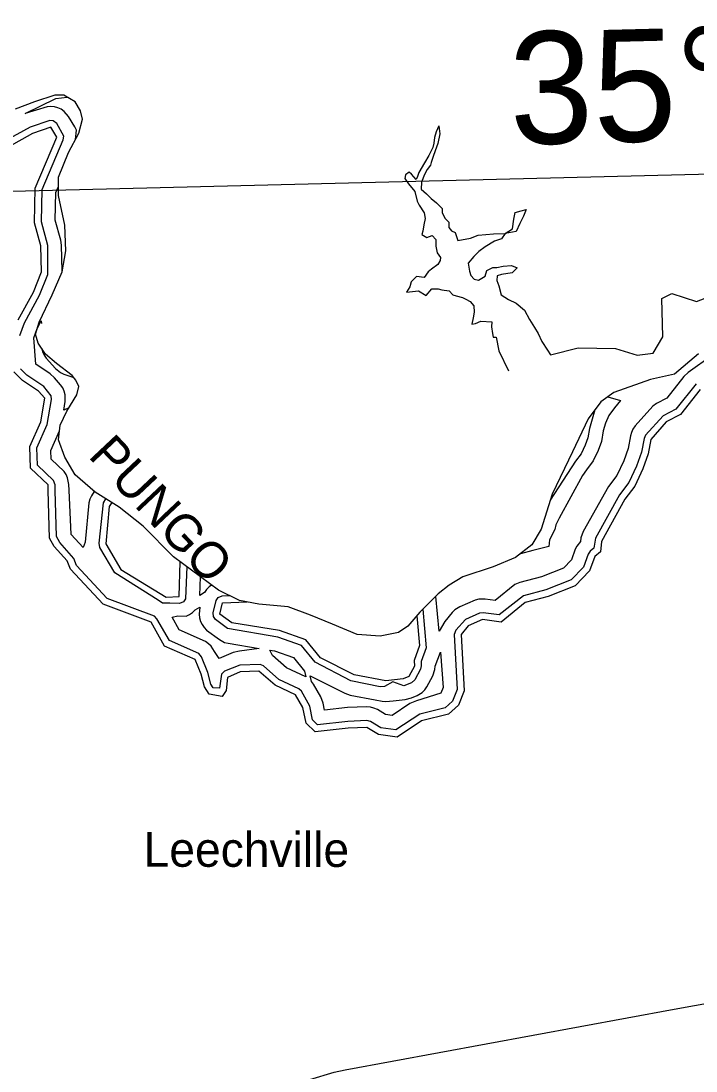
# Model space of a CAD drawing. Extents: x 2532689 to 2764727, y 536648 to 732970.
# Drawn here: x 2737297 to 2741202, y 671354 to 677428 of the extents above; entities that cross this region are included whole.
import ezdxf

# ---------------------------------------------------------------- set-up
doc = ezdxf.new("R2010")
doc.units = 0
for name, color, linetype in [('Exist Boundary Political CountyLine', 7, 'Continuous'), ('Exist Civil Demographics Community Label', 7, 'Continuous'), ('Exist Hydrographic Buffer Line', 7, 'Continuous'), ('Exist Hydrographic River Shore', 7, 'Continuous'), ('Exist Hydrographic River Shore Label', 7, 'Continuous'), ('Exist Road Primary US Attributed', 7, 'Continuous'), ('Map Preparation Longitude Latitude Label', 7, 'Continuous'), ('Map Preparation Longitude Latitude Lines', 7, 'Continuous')]:
    doc.layers.add(name, color=color, linetype=linetype)

msp = doc.modelspace()

# ---------------------------------------------------------------- linework, layer by layer
at = {"layer": 'Exist Boundary Political CountyLine'}
msp.add_lwpolyline([(2741215.4, 675502.6), (2741077.1, 675385.5), (2740938.8, 675353.5), (2740726, 675279), (2740651.6, 675225.8), (2740577.1, 675127.4), (2740486.7, 674935.8), (2740369.7, 674691), (2740305.8, 674488.8), (2740252.6, 674398.3), (2740156.9, 674323.8), (2740029.3, 674270.6), (2739853.7, 674212.1), (2739773.9, 674164.2), (2739710.1, 674113.6), (2739603.7, 674007.2), (2739534.6, 673927.4), (2739481.4, 673890.1), (2739375, 673868.8), (2739242.1, 673879.5), (2739098.4, 673938), (2738970.8, 673991.2), (2738843.1, 674039.1), (2738672.9, 674055.1), (2738561.2, 674076.4), (2738438.9, 674134.9), (2738178.3, 674329.1), (2738002.8, 674504.8), (2737864.5, 674616.5), (2737726.2, 674701.7), (2737609.2, 674802.8), (2737550.6, 674903.9), (2737513.4, 675005), (2737524.1, 675090.1), (2737561.3, 675170), (2737619.8, 675265.7), (2737630.4, 675313.6), (2737614.5, 675350.9), (2737593.2, 675377.5), (2737502.8, 675446.7), (2737439, 675499.9), (2737396.4, 675563.7), (2737380.4, 675617), (2737401.7, 675686.1), (2737476.2, 675843.1), (2737534.7, 675976.2), (2737556, 676098.6), (2737550.6, 676247.6), (2737513.4, 676417.9), (2737513.4, 676524.3), (2737571.9, 676668), (2737630.4, 676779.7), (2737651.7, 676859.6), (2737641.1, 676907.4), (2737609.2, 676960.7), (2737545.3, 676997.9), (2737492.1, 676997.9), (2737375.1, 676960.7), (2737263.4, 676918.1)], dxfattribs=at)
at = {"layer": 'Exist Hydrographic Buffer Line'}
for points in [[(2737612.8, 676741.8), (2737617.4, 676796.6), (2737608.7, 676815.5), (2737572.2, 676875.5), (2737546.8, 676905.2), (2737529.6, 676917.2), (2737510.7, 676926), (2737490.4, 676931.4), (2737469.7, 676933.2), (2737449, 676931.4), (2737321.5, 676893.4), (2737497.4, 676978.8), (2737563.3, 676987.4)], [(2737289.9, 675608.9), (2737317.2, 675682.3), (2737403.7, 675841), (2737452.7, 675962), (2737451.7, 676128.9), (2737414.8, 676266.1), (2737418.5, 676452.9), (2737541.5, 676739.8), (2737544.1, 676762.5), (2737504, 676834), (2737483.5, 676850.8), (2737462.7, 676852.6), (2737349.8, 676813.9), (2737212.2, 676738.2)], [(2737535.6, 675981.5), (2737531.6, 676131.1), (2737527.1, 676160), (2737494.9, 676276.2), (2737498.2, 676435.7), (2737513.4, 676471.2)], [(2737544.1, 675176.7), (2737552.1, 675226.2), (2737551.9, 675266.2), (2737546.4, 675286.5), (2737537.8, 675305.5), (2737525.7, 675322.6), (2737490.2, 675364.3), (2737465.2, 675386.6), (2737382, 675442.1), (2737370.3, 675595.4), (2737390.2, 675649), (2737414.3, 675693.4), (2737414.5, 675678.9)], [(2737416.6, 675533.5), (2737421.9, 675513.8), (2737430.8, 675494.9), (2737442.6, 675477.8), (2737496.2, 675417.9), (2737525.7, 675393.9), (2737544.8, 675385.1), (2737602.6, 675365.7)], [(2741296.8, 675494.9), (2741155.7, 675394.6), (2741131.3, 675371), (2741033.3, 675245.6), (2740974.3, 675214.9), (2740952.5, 675200.4), (2740850.2, 675085.3), (2740836.7, 675066.4), (2740828.1, 675047.5), (2740822.7, 675027.9), (2740809.4, 674954.9), (2740783.8, 674882.8), (2740744.6, 674799.2)], [(2739811.6, 673903.4), (2739802.8, 673878.3), (2739819.2, 673560.3), (2739793.8, 673493.8), (2739751.3, 673455.4), (2739604.1, 673418.6), (2739464.3, 673327.2), (2739379.4, 673339.3), (2739318.1, 673375.3), (2739297.8, 673380.7), (2739188.3, 673376.3), (2739012.9, 673357.3), (2738983.6, 673386.1), (2738967, 673465.3), (2738919.2, 673551), (2738904.7, 673565.5), (2738788.8, 673619.2), (2738699, 673697), (2738679.7, 673706.2), (2738563.3, 673702.4), (2738474.7, 673666.5), (2738456, 673649.9), (2738444.9, 673568.5), (2738409.3, 673569.9), (2738395.9, 673591.2), (2738378.5, 673659.9), (2738341.8, 673749.4), (2738324.8, 673768.6), (2738156, 673843.5), (2738083.4, 673970.1), (2738068.7, 673984.9), (2737794.5, 674088.1), (2737617.6, 674277.9), (2737602.2, 674318.9), (2737520.6, 674410.9), (2737501.5, 674446), (2737494.7, 674712), (2737493.7, 674745.1), (2737484.5, 674769.6), (2737391.2, 674859), (2737388.9, 674958.3), (2737448.4, 675093.9), (2737473.2, 675239), (2737471.1, 675259.1), (2737429.1, 675312.6), (2737331.3, 675379.7), (2737294.2, 675416.1)], [(2741202.5, 675329.6), (2741085.4, 675182.7), (2741011.2, 675144), (2740910.5, 675032.7), (2740901.5, 675013.6), (2740886.9, 674934.1), (2740857.8, 674852.3), (2740813.3, 674757.5), (2740759, 674686.4), (2740619.7, 674436.3), (2740610.5, 674377.8), (2740590, 674360.6), (2740578.3, 674343.8), (2740550.2, 674268.3), (2740480.1, 674195.2), (2740333.3, 674137.1), (2740203.5, 674102.8), (2740063, 673992.2), (2739971.3, 674005), (2739949.6, 674002), (2739867.6, 673965.9), (2739811.6, 673903.4)], [(2740691.4, 675254.3), (2740765.9, 675232.1), (2740729.8, 675190.4), (2740698.3, 675146.4), (2740677.8, 675102.2), (2740665.2, 675056.4), (2740654.2, 674996.3), (2740635.5, 674943.7), (2740607, 674882.7), (2740568.3, 674832.2), (2740545.9, 674797.9), (2740410, 674552.7), (2740391.7, 674512.7), (2740384.5, 674485.9), (2740353.4, 674427.5), (2740350.1, 674388.2), (2740258, 674365.4), (2740185.9, 674346.4)], [(2737573.5, 675190), (2737544.1, 675176.7)], [(2740615.8, 675178.6), (2740586.5, 675070.7), (2740576.7, 675017.1), (2740561.5, 674974.2), (2740538.3, 674924.4), (2740504.7, 674880.8), (2740358.8, 674656.5)], [(2737656.7, 674382.2), (2737586, 674458), (2737574.7, 674714.1), (2737573.7, 674747.5), (2737566.5, 674784.9), (2737557.7, 674803.9), (2737545.8, 674821), (2737470.5, 674893.9), (2737469.3, 674942.4), (2737520, 675057.7)], [(2740744.6, 674799.2), (2740695.6, 674735.1), (2740549.8, 674475.1), (2740536.5, 674437.7), (2740534.2, 674417.4), (2740511.7, 674389.9), (2740503.3, 674371.8), (2740481.1, 674311.7), (2740434.4, 674263.1), (2740308.2, 674213.2), (2740183, 674180.1), (2740153.8, 674168), (2740039.2, 674076.2), (2739982.4, 674084.2), (2739945.1, 674083.6), (2739924.8, 674078.1), (2739835.2, 674039.1), (2739806.5, 674021.2), (2739791.7, 674006.4), (2739749.3, 673953.6), (2739715, 673898.2), (2739696.2, 674099.7)], [(2737719.4, 674705.8), (2737704.5, 674681.6), (2737695.1, 674661.3), (2737689.5, 674641), (2737668.2, 674413.7), (2737656.7, 674382.2)], [(2738213.4, 674058.1), (2738156.8, 674060.4), (2738136.7, 674060.6), (2738116, 674060.8), (2738090.2, 674077), (2737840.2, 674234.9), (2737752.9, 674382.7), (2737748, 674406.4), (2737773.2, 674640.7), (2737787.1, 674664.1)], [(2737821.3, 674643.1), (2737807.6, 674620.2), (2737787.7, 674402.7), (2737874.7, 674255.2), (2738136.7, 674095), (2738211.8, 674098.1)], [(2738211.8, 674098.1), (2738217.4, 674300)], [(2738255.7, 674271.4), (2738249.3, 674084.4), (2738237.4, 674067.4), (2738213.4, 674058.1)], [(2738330.7, 674104), (2738334.3, 674212.8)], [(2738399.7, 674164.1), (2738385.5, 674154.2), (2738370.7, 674139.4), (2738358.8, 674122.3), (2738330.7, 674104)], [(2739375.3, 673576.9), (2739205.7, 673610.6), (2738998.8, 673718.3), (2738920, 673814.4), (2738782, 673862.6), (2738492.3, 673913.9), (2738422, 673965.3), (2738410.3, 673982.3), (2738408.9, 674004.8), (2738425.3, 674075.9), (2738436.9, 674092.9), (2738461.3, 674102.2), (2738504.4, 674103.6)], [(2738442.5, 673739.7), (2738415.4, 673780.2), (2738396.8, 673811.1), (2738382, 673825.9), (2738364.8, 673837.9), (2738212.2, 673906), (2738171, 673978.4), (2738203.6, 673986.7), (2738252.8, 673985.3), (2738271.7, 673994.1), (2738289.1, 674006.1), (2738303.7, 674020.9), (2738330.7, 674038), (2738327.7, 673995.9), (2738329.5, 673975.1), (2738335, 673954.9), (2738343.9, 673935.9), (2738355.7, 673918.8), (2738370.5, 673904), (2738444.9, 673849.3), (2738474.7, 673833.4), (2738495, 673828), (2738674.8, 673798.9), (2738560, 673782.3), (2738523.7, 673775.2), (2738442.5, 673739.7)], [(2739507.7, 673621.7), (2739407.9, 673611.2), (2739223.7, 673646.4), (2739029.7, 673743.6), (2738943.8, 673848.5), (2738791.7, 673901.5), (2738515.7, 673946.2), (2738447.8, 673995.9), (2738462.8, 674062.2), (2738605.3, 674068)], [(2739621.6, 674025), (2739640.6, 673802.6), (2739612.1, 673723.1), (2739612.7, 673697.8), (2739608, 673677.9), (2739575.6, 673616.2), (2739556.7, 673599.6), (2739512, 673582), (2739447.2, 673604.2), (2739400.1, 673577.8), (2739375.3, 673576.9)], [(2739586.6, 673987.4), (2739602.9, 673816.1), (2739571.7, 673729.4), (2739572.7, 673696.6), (2739540.7, 673636.2), (2739507.7, 673621.7)], [(2738944.9, 673634.8), (2738832.5, 673687), (2738751.5, 673757.4), (2738735.7, 673789), (2738762.4, 673784.7), (2738872.3, 673746.3), (2738937.1, 673667.6), (2738944.9, 673634.8)], [(2739445, 673410.8), (2739406, 673416.3), (2739358.4, 673444.3), (2739338.8, 673453.5), (2739318.5, 673458.9), (2739297.8, 673460.8), (2739185, 673456.2), (2739053.5, 673442.2), (2739045.3, 673481.6), (2739031.6, 673517.6), (2738988.5, 673591.3), (2738976.8, 673608), (2738969.7, 673639.7), (2739170, 673539.1), (2739201.2, 673528.5), (2739346.6, 673500.7), (2739385.3, 673493.3), (2739407.9, 673491.2), (2739428.6, 673493.3), (2739449.1, 673495.3), (2739520.2, 673502.4), (2739556.1, 673511.9), (2739588.9, 673526.4), (2739618, 673544.3), (2739632.8, 673559.1), (2739644.7, 673576.3), (2739678.7, 673640.4), (2739691, 673675.8), (2739692.7, 673696.6), (2739724.1, 673776.2), (2739738.6, 673573.1), (2739726.1, 673540.3), (2739584.8, 673496.2), (2739546.7, 673479.3), (2739445, 673410.8)]]:
    msp.add_lwpolyline(points, dxfattribs=at)
at = {"layer": 'Exist Hydrographic River Shore'}
for points in [[(2737280.7, 675699), (2737368.6, 675860.1), (2737415.8, 675977), (2737411.7, 676127.9), (2737374.8, 676261), (2737378.7, 676461.4), (2737504.6, 676755.5), (2737469.7, 676813.2), (2737362.7, 676776.1), (2737222.6, 676698.2)], [(2739713.8, 676821.8), (2739698.8, 676787), (2739689.6, 676754.7), (2739684.5, 676720.5), (2739678.9, 676696.3), (2739656.2, 676649.7), (2739631.2, 676607.1), (2739598.4, 676552.3), (2739591, 676528.1), (2739583.4, 676511.9), (2739556.7, 676541.3), (2739542.4, 676553), (2739520.6, 676538.5), (2739517.2, 676516.4), (2739537.9, 676486.8), (2739575, 676441.6), (2739588.1, 676385.7), (2739600.6, 676362), (2739629.7, 676318.6), (2739634.4, 676284.6), (2739627.3, 676248.3), (2739622.1, 676212.2), (2739616.4, 676192.1), (2739644.9, 676174.7), (2739674.6, 676187.3), (2739697.2, 676163.8), (2739696, 676125.7), (2739705, 676085.8), (2739723.4, 676060.2), (2739722, 676042.1), (2739708.5, 676019.8), (2739670.9, 675992.9), (2739651.5, 675976.4), (2739628.3, 675943.8), (2739584.2, 675948.9), (2739554.7, 675918.2), (2739545.5, 675889.9), (2739526.2, 675859.4), (2739595.9, 675867), (2739640.4, 675839.9), (2739673.6, 675878.7), (2739709.7, 675877.6), (2739731.6, 675872.1), (2739773.7, 675867), (2739794.2, 675843.4), (2739814.5, 675837.8), (2739850.4, 675828.6), (2739870.7, 675819.1), (2739894.9, 675805.5), (2739915.8, 675780), (2739918.4, 675744), (2739913.3, 675709.8), (2739905.9, 675673.5), (2739926, 675678), (2739957.4, 675690.8), (2740021.4, 675688.2), (2740018.3, 675658), (2740025.3, 675620.1), (2740027.7, 675598.1), (2740045.4, 675598.5), (2740060.8, 675519.2), (2740117.8, 675403.5)], [(2739713.8, 676821.8), (2739719.1, 676775.4), (2739708.5, 676719), (2739693.5, 676676.6), (2739682.2, 676644.3), (2739668.9, 676609.9), (2739665.4, 676593.9), (2739645.9, 676569.3), (2739630.8, 676539), (2739613.7, 676496.5), (2739612.7, 676454.4), (2739643.3, 676429), (2739669.7, 676401.6), (2739700.3, 676376.2), (2739732.9, 676342.9), (2739733.5, 676320.9), (2739748.3, 676287.1), (2739772.7, 676263.7), (2739771.4, 676233.6), (2739788, 676213.9), (2739808.1, 676204.3), (2739816.7, 676180.5), (2739823.3, 676158.6), (2739896.7, 676172.3), (2739942.2, 676189.3), (2740030, 676197.2), (2740097.9, 676198.8)], [(2740097.9, 676198.8), (2740139.3, 676225.7), (2740147.9, 676282.1), (2740155.3, 676320.3), (2740191, 676329.1), (2740218.6, 676337.7), (2740203.5, 676299.3), (2740182.6, 676256.7), (2740161.6, 676210.2), (2740097.9, 676198.8)], [(2740097.9, 676198.8), (2740076.7, 676168.3), (2740037, 676153.3), (2739981.8, 676122.1), (2739944.5, 676095.2), (2739917.2, 676066.5), (2739884, 676027.7), (2739891.2, 675979.8), (2739899.8, 675955.9), (2739918.2, 675934.3), (2739944.3, 675928.9), (2739981.8, 675951.7), (2739991, 675984), (2740026.5, 676002.8), (2740050.5, 676001.4), (2740086.2, 676010.2), (2740134, 676013.2), (2740166.6, 675999.9), (2740138.9, 675971.3), (2740077.2, 675961.9), (2740051.5, 675953.3), (2740050.3, 675927.2), (2740060.5, 675895.3), (2740073.9, 675843.6), (2740116.5, 675816.5), (2740161, 675795.5), (2740210, 675754.5), (2740238.9, 675701.1), (2740268.1, 675655.6), (2740288.8, 675620), (2740309.9, 675574.4), (2740342.9, 675523.1), (2740360.1, 675496.9)], [(2740360.1, 675496.9), (2740519.7, 675537.7), (2740735.8, 675533.4), (2740861.7, 675495.7), (2740953.8, 675506.1), (2741009.7, 675600.2), (2741003.8, 675823.3), (2741061.8, 675851.9), (2741204.7, 675805.2), (2741319.8, 675849.3), (2741476.6, 675927.8), (2741661.8, 675856.5), (2741844.7, 675860.6), (2741928.8, 675837.8), (2741999.7, 675666.6), (2742051.8, 675599.7), (2742052.8, 675557.1), (2742170.7, 675486.3), (2742437.7, 675500.4), (2742461.7, 675534.2), (2742467.7, 675642.8), (2742499.6, 675693.4), (2742581.7, 675722.9)], [(2741225.7, 675297.1), (2741111.6, 675151.3), (2741029.8, 675108.5), (2740940.8, 675006.4), (2740925.7, 674923.8), (2740894.7, 674837), (2740847.7, 674736.6), (2740790.7, 674662.1), (2740654.8, 674416.9), (2740648.8, 674357.5), (2740615.8, 674329.9), (2740584.9, 674246.6), (2740502.8, 674161.2), (2740345.8, 674099), (2740213.7, 674064.1), (2740074.7, 673950.1), (2739965.8, 673965.4), (2739883.8, 673929.3), (2739842.8, 673878.3), (2739859.8, 673553.9), (2739827.8, 673470.6), (2739770.8, 673419), (2739613.7, 673379.8), (2739473.7, 673285.5), (2739365.8, 673300.8), (2739297.8, 673340.8), (2739189.7, 673336.3), (2738998.8, 673315.5), (2738946.7, 673365.9), (2738927.8, 673457.1), (2738884.8, 673530.9), (2738766.7, 673585.2), (2738672.8, 673666.8), (2738564.7, 673662.4), (2738490.7, 673629.9), (2738483.7, 673554.1), (2738459.7, 673520.3), (2738384.9, 673533.7), (2738358.8, 673575.3), (2738339.7, 673650), (2738304.7, 673734), (2738127.7, 673812.2), (2738048.8, 673950.2), (2737771.8, 674053.9), (2737582.7, 674256.5), (2737564.7, 674305.1), (2737487.8, 674387.3), (2737461.7, 674435.5), (2737454.7, 674711.1), (2737453.7, 674743.9), (2737351.8, 674841.5), (2737348.7, 674966.2), (2737411.7, 675109.9), (2737433.6, 675245.4), (2737398.8, 675286.7), (2737305.7, 675348.6), (2737254.6, 675399.1)]]:
    msp.add_lwpolyline(points, dxfattribs=at)
at = {"layer": 'Exist Road Primary US Attributed'}
msp.add_lwpolyline([(2735894.9, 669759.7), (2736147.1, 669804.7), (2736286.4, 669839.3), (2736384.3, 669869.3), (2736466.7, 669902.4), (2736618.6, 669976.8), (2736873.3, 670121.7), (2737119.4, 670265.8), (2737641.9, 670569.8), (2738177.9, 670880), (2738470.2, 671051.2), (2738719, 671193.1), (2738817.6, 671242), (2738900.6, 671280.1), (2738968.5, 671305.1), (2739107.8, 671348), (2739172.3, 671360.9), (2741075.6, 671711.5), (2741524.4, 671793.5), (2741998.9, 671878.3), (2742150.5, 671917), (2742327.8, 671984.4)], dxfattribs=at)
at = {"layer": 'Map Preparation Longitude Latitude Lines'}
msp.add_lwpolyline([(2723311.2, 676099.1), (2743239.8, 676592.7), (2747219.8, 676694.6)], dxfattribs=at)

# ---------------------------------------------------------------- texts
at = {"layer": 'Exist Civil Demographics Community Label'}
msp.add_text('Leechville', height=200, rotation=359.94, dxfattribs=at).set_placement((2738005.8, 672535.7))
at = {"layer": 'Exist Hydrographic River Shore Label'}
msp.add_text('PUNGO', height=210, rotation=313.25709, dxfattribs=at).set_placement((2737679.8, 674909))
at = {"layer": 'Map Preparation Longitude Latitude Label'}
msp.add_text("35° 35'", height=650, rotation=1.41887, dxfattribs=at).set_placement((2740128.8, 676712.5))

doc.saveas('drawing.dxf')
